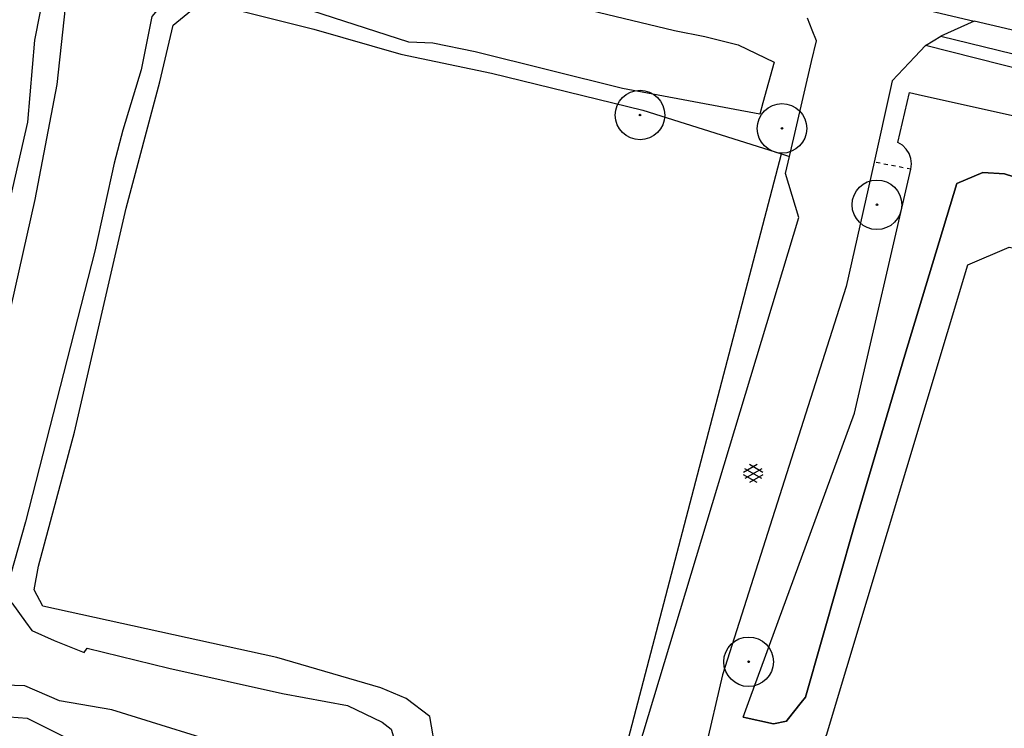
# Model space of a CAD drawing. Header units: metres. Extents: x 116958 to 118326, y 475500 to 477904.
# Tile 826 of 1001: x 117653 to 117703, y 476689 to 476725. Entities that reach past the tile are written whole.
import ezdxf

# ---------------------------------------------------------------- set-up
doc = ezdxf.new("R2010")
doc.units = ezdxf.units.M
doc.header["$LTSCALE"] = 0.2
doc.linetypes.add('MATGRENS', pattern=[2, 1, -1])
doc.layers.get('0').update_dxf_attribs({"color": 6})
for name, color, linetype in [('B-WE-GR-BOOM-G', 252, 'Continuous'), ('B-WE-GR-GROENVOORZIENING-GV', 252, 'Continuous'), ('B-WE-GW-WATERGANG_INSTEEK-G', 252, 'Continuous'), ('B-WE-GW-WATERGANG_WATERLIJN-G', 252, 'Continuous'), ('B-WE-KW-KUNSTWERK_WALBESCHERMING-GV', 252, 'Continuous'), ('B-WE-VH-MATERIAALGRENS-G', 252, 'MATGRENS'), ('B-WE-VH-VERHARDING_ASFALT-GV', 252, 'Continuous')]:
    doc.layers.add(name, color=color, linetype=linetype)

# ---------------------------------------------------------------- blocks, each defined once
blk = doc.blocks.new('BGTGV')
for p, q in [((0.0197, 0.04605), (-0.0497, 0.00595)), ((0.0433, 0.025), (-0.0433, -0.025)), ((0.0433, -0.025), (-0.0433, 0.025)), ((0.04965, 0.006), (-0.01975, 0.04605)), ((0.01965, -0.046), (-0.0494, -0.00615)), ((0.04955, -0.00605), (-0.0197, -0.046))]:
    blk.add_line(p, q)
blk = doc.blocks.new('Bestboom')
h = blk.add_hatch(color=256)
h.dxf.hatch_style = 1
h.paths.add_polyline_path([(41, 0, 1), (-41, 0, 1)])
for radius in [1260, 41.1]:
    blk.add_circle((0, 0), radius)

msp = doc.modelspace()

# ---------------------------------------------------------------- linework, layer by layer
at = {"layer": 'B-WE-GR-GROENVOORZIENING-GV', "flags": 128}
msp.add_lwpolyline([(117671.955, 476682.685), (117672.447, 476684.594), (117681.693, 476682.625), (117682.836, 476684.383), (117691.742, 476718.464)], dxfattribs=at)
at = {"layer": 'B-WE-GW-WATERGANG_INSTEEK-G', "flags": 128}
for points in [[(117655.924, 476732.161), (117654.758, 476731.592), (117654.609, 476728.553), (117653.761, 476724.247), (117653.413, 476720.075), (117652.431, 476715.771)], [(117652.024, 476689.862), (117653.384, 476689.75), (117657.386, 476687.757), (117666.018, 476685.174), (117669.786, 476684.54), (117672.161, 476684.362), (117672.267, 476684.354), (117672.447, 476684.594), (117673.667, 476686.213), (117674.193, 476687.977), (117673.864, 476689.838), (117672.66, 476690.762), (117671.377, 476691.299), (117666.09, 476692.837), (117654.188, 476695.458), (117653.746, 476696.29), (117653.973, 476697.49), (117655.797, 476704.301), (117658.416, 476715.707), (117660.138, 476722.128), (117660.807, 476725.016), (117661.936, 476725.931)], [(117661.936, 476725.931), (117663.824, 476725.844), (117667.96, 476724.813), (117672.384, 476723.544), (117677.005, 476722.564), (117684.694, 476720.682), (117691.742, 476718.464), (117692.144, 476718.338)], [(117687.6, 476687.02), (117692.943, 476687.863), (117694.028, 476688.891), (117701.222, 476712.816), (117703.314, 476713.715), (117723.17, 476709.743), (117724.289, 476709.492)]]:
    msp.add_lwpolyline(points, dxfattribs=at)
at = {"layer": 'B-WE-GW-WATERGANG_WATERLIJN-G', "flags": 128}
for points in [[(117657.407, 476730.111), (117658.602, 476730.675), (117662.042, 476730.081), (117675.562, 476726.925), (117681.151, 476725.984), (117686.299, 476724.746), (117687.844, 476724.44), (117689.539, 476724.02), (117691.378, 476723.126), (117690.799, 476721.062), (117690.636, 476720.481), (117683.666, 476721.791), (117676.164, 476723.655), (117674.02, 476724.099), (117672.788, 476724.152), (117666.767, 476726.098), (117664.411, 476727.031), (117662.351, 476727.212), (117660.85, 476726.818)], [(117651.336, 476705.264), (117653.796, 476716.144), (117654.914, 476722.002), (117655.488, 476727.333), (117655.932, 476728.647), (117656.141, 476728.907), (117656.921, 476729.882), (117657.407, 476730.111)], [(117660.85, 476726.818), (117659.733, 476725.446), (117659.19, 476722.741), (117658.247, 476719.675), (117657.805, 476717.999), (117656.823, 476713.513), (117653.304, 476699.741), (117652.562, 476697.097)], [(117698.325, 476717.684), (117698.353, 476717.954), (117698.32, 476718.224), (117698.229, 476718.48), (117698.083, 476718.709), (117697.892, 476718.9), (117697.663, 476719.045), (117698.25, 476721.582), (117698.92, 476721.433), (117734.01, 476713.628), (117784.117, 476702.335), (117808.848, 476696.618), (117815.267, 476695.086), (117830.114, 476691.258), (117862.62, 476683.9), (117899.885, 476675.173), (117936.611, 476666.685), (117954.778, 476662.666), (117973.13, 476658.346), (118034.439, 476644.304)], [(117723.847, 476712.079), (117707.47, 476716.037), (117703.091, 476717.452), (117701.98, 476717.514), (117700.661, 476716.953), (117698.021, 476708.229), (117695.45, 476699.57), (117692.971, 476690.828), (117692.749, 476690.548), (117692.039, 476689.652), (117692.003, 476689.607), (117691.341, 476689.467), (117689.79, 476689.806), (117690.134, 476690.744), (117695.463, 476705.279), (117698.325, 476717.684)], [(117652.608, 476695.621), (117653.306, 476694.658), (117653.622, 476694.221), (117654.759, 476693.715), (117656.294, 476693.089), (117656.436, 476693.312), (117660.586, 476692.294), (117666.377, 476691.009), (117669.669, 476690.407), (117671.439, 476689.559), (117671.896, 476689.196), (117672.228, 476688.081), (117672.417, 476687.449), (117672.119, 476686.936), (117671.186, 476686.698), (117669.349, 476686.919), (117664.453, 476688.082), (117657.699, 476690.187), (117655.039, 476690.64), (117653.267, 476691.394), (117652.22, 476691.442)]]:
    msp.add_lwpolyline(points, dxfattribs=at)
at = {"layer": 'B-WE-KW-KUNSTWERK_WALBESCHERMING-GV', "flags": 128}
msp.add_lwpolyline([(117689.79, 476689.806), (117691.341, 476689.467), (117692.003, 476689.607), (117692.039, 476689.652), (117692.749, 476690.548), (117692.971, 476690.828), (117695.45, 476699.57), (117698.021, 476708.229), (117700.661, 476716.953), (117701.98, 476717.514), (117703.091, 476717.452), (117707.47, 476716.037), (117723.847, 476712.079), (117724.847, 476711.619), (117725.539, 476711.3), (117726.384, 476710.911)], dxfattribs=at)
at = {"layer": 'B-WE-VH-MATERIAALGRENS-G', "flags": 128}
msp.add_lwpolyline([(117698.325, 476717.684), (117696.45, 476718.045)], dxfattribs=at)
at = {"layer": 'B-WE-VH-VERHARDING_ASFALT-GV'}
for p, q in [((117691.775, 476727.535), (117701.533, 476725.211)), ((117693.305, 476724.756), (117693.064, 476725.374)), ((117701.533, 476725.211), (117699.85, 476724.462)), ((117738.228, 476716.779), (117701.533, 476725.211)), ((117693.518, 476724.211), (117693.305, 476724.756)), ((117699.45, 476724.218), (117699.85, 476724.462)), ((117699.85, 476724.462), (117721.142, 476719.207)), ((117693.273, 476723.165), (117693.518, 476724.211)), ((117699.066, 476723.984), (117698.527, 476723.406)), ((117699.066, 476723.984), (117699.45, 476724.218)), ((117720.423, 476718.527), (117699.066, 476723.984)), ((117698.527, 476723.406), (117697.379, 476722.177)), ((117692.144, 476718.338), (117693.273, 476723.165)), ((117697.379, 476722.177), (117697.293, 476721.795)), ((117697.293, 476721.795), (117696.45, 476718.045)), ((117691.941, 476717.468), (117692.144, 476718.338)), ((117696.45, 476718.045), (117695.029, 476711.725)), ((117692.627, 476715.224), (117691.941, 476717.468)), ((117683.01, 476683.37), (117692.627, 476715.224)), ((117695.029, 476711.725), (117688.75, 476691.96)), ((117688.75, 476691.96), (117687.6, 476687.02))]:
    msp.add_line(p, q, dxfattribs=at)

# ---------------------------------------------------------------- block references
at = {"layer": 'B-WE-GR-BOOM-G', "xscale": 0.001, "yscale": 0.001, "zscale": 0.001}
for p in [(117684.55, 476720.44), (117691.77, 476719.76), (117696.597, 476715.874), (117690.072, 476692.624)]:
    msp.add_blockref('Bestboom', p, dxfattribs=at)
at = {"layer": 'B-WE-VH-VERHARDING_ASFALT-GV', "xscale": 10, "yscale": 10, "zscale": 10}
msp.add_blockref('BGTGV', (117690.307, 476702.199), dxfattribs=at)

doc.saveas('drawing.dxf')
